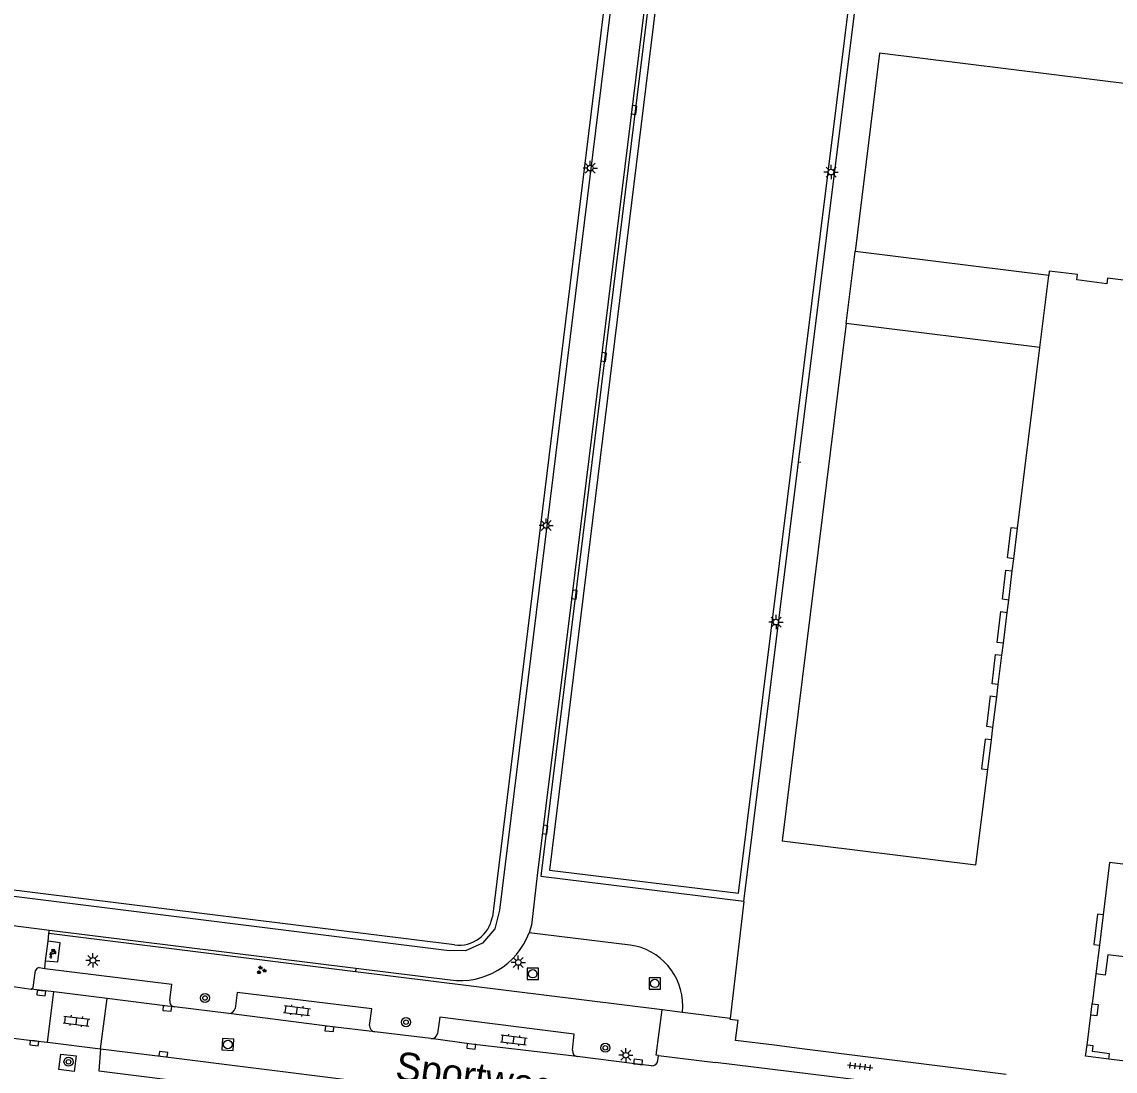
# Model space of a CAD drawing. Extents: x 131000 to 133014, y 396499 to 399001.
# Drawn here: x 132422.3 to 132518.7, y 397063.2 to 397155.8 of the extents above; entities that cross this region are included whole.
import ezdxf

# ---------------------------------------------------------------- set-up
doc = ezdxf.new("R2010")
doc.units = 0
for name, color, linetype in [('gg-afsc-hekwerk', 7, 'Continuous'), ('gg-anno-openbare ruimte label', 7, 'Continuous'), ('gg-bbg-hoofdgebouw', 7, 'Continuous'), ('gg-bbg-onder overbouw', 7, 'Continuous'), ('gg-bbg-pand overbouw', 7, 'Continuous'), ('gg-bbg-pilaar onder overbouw', 7, 'Continuous'), ('gg-bbg-pilaar pand', 7, 'Continuous'), ('gg-knt-verharding', 7, 'Continuous'), ('gg-knt-verharding nz', 7, 'Continuous'), ('gt-grn-vlakafsluiter', 7, 'Continuous'), ('gt-symb-boom', 7, 'Continuous'), ('gt-symb-groenvak', 7, 'Continuous'), ('gt-symb-klinker verharding', 7, 'Continuous'), ('gt-symb-kolk', 7, 'Continuous'), ('gt-symb-lichtmast', 7, 'Continuous'), ('gt-symb-rioolschacht', 7, 'Continuous'), ('gt-symb-tegel verharding', 7, 'Continuous'), ('gt-symb-watertappunt', 7, 'Continuous')]:
    doc.layers.add(name, color=color, linetype=linetype)

# ---------------------------------------------------------------- blocks, each defined once
blk = doc.blocks.new('gt0-KOLK')
at = {"layer": 'gt-symb-kolk'}
blk.add_lwpolyline([(0, 0), (0.375, 0), (0.375, 0.4), (-0.375, 0.4), (-0.375, 0), (0, 0)], dxfattribs=at)
blk = doc.blocks.new('gt0-LMAST')
at = {"layer": 'gt-symb-lichtmast'}
for p, q in [((-0.182, 0.173), (-0.447, 0.438)), ((-0.005, 0.246), (-0.005, 0.621)), ((0.172, 0.173), (0.437, 0.438)), ((-0.255, -0.004), (-0.63, -0.004)), ((-0.182, -0.181), (-0.447, -0.446)), ((-0.005, -0.254), (-0.005, -0.629)), ((0.437, -0.446), (0.172, -0.181)), ((0.245, -0.004), (0.62, -0.004))]:
    blk.add_line(p, q, dxfattribs=at)
blk.add_circle((-0.005, -0.004), 0.25, dxfattribs=at)
blk = doc.blocks.new('gt0-KL1')
at = {"layer": 'gt-symb-klinker verharding'}
for p, q in [((-1.15, 0.3), (1.15, 0.3)), ((-1, -0.3), (-1, 0.3)), ((-0.5, 0.3), (-0.5, 0.45)), ((0, -0.3), (0, 0.3)), ((0.5, 0.3), (0.5, 0.45)), ((1, -0.3), (1, 0.3)), ((-1.15, -0.3), (1.15, -0.3)), ((-0.5, -0.45), (-0.5, -0.3)), ((0.5, -0.45), (0.5, -0.3))]:
    blk.add_line(p, q, dxfattribs=at)
blk = doc.blocks.new('gt0-BOOM')
at = {"layer": 'gt-symb-boom'}
for radius in [0.4, 0.2]:
    blk.add_circle((0, 0), radius, dxfattribs=at)
blk = doc.blocks.new('gt0-RS')
at = {"layer": 'gt-symb-rioolschacht'}
blk.add_lwpolyline([(-0.5, -0.5), (0.5, -0.5), (0.5, 0.5), (-0.5, 0.5)], close=True, dxfattribs=at)
blk.add_circle((0, 0), 0.375, dxfattribs=at)
blk = doc.blocks.new('gt0-TEG1')
at = {"layer": 'gt-symb-tegel verharding'}
for p, q in [((-1.125, 0), (1.125, 0)), ((-0.9, -0.25), (-0.9, 0.25)), ((-0.45, -0.25), (-0.45, 0.25)), ((0, -0.25), (0, 0.25)), ((0.45, -0.25), (0.45, 0.25)), ((0.9, -0.25), (0.9, 0.25))]:
    blk.add_line(p, q, dxfattribs=at)
blk = doc.blocks.new('gt0-GRVAK')
at = {"layer": 'gt-symb-groenvak'}
for p, q in [((-0.11, 0.189), (-0.228, 0.24)), ((-0.182, 0.153), (0.088, 0.153)), ((-0.091, 0.211), (-0.156, 0.322)), ((-0.047, 0.214), (-0.047, 0.393)), ((-0.004, 0.211), (0.061, 0.322)), ((0.015, 0.189), (0.133, 0.24)), ((0.262, -0.052), (0.197, 0.059)), ((0.305, -0.049), (0.305, 0.13)), ((0.349, -0.052), (0.414, 0.059)), ((-0.245, -0.228), (-0.363, -0.177)), ((-0.318, -0.264), (-0.047, -0.264)), ((-0.226, -0.206), (-0.291, -0.095)), ((-0.183, -0.203), (-0.183, -0.024)), ((-0.139, -0.206), (-0.074, -0.095)), ((-0.12, -0.228), (-0.002, -0.177)), ((0.243, -0.074), (0.125, -0.023)), ((0.17, -0.11), (0.441, -0.11)), ((0.368, -0.074), (0.486, -0.023))]:
    blk.add_line(p, q, dxfattribs=at)
blk = doc.blocks.new('gt0-WTP')
at = {"layer": 'gt-symb-watertappunt'}
for p, q in [((-0.141, 0.229), (-0.141, 0.214)), ((-0.141, 0.229), (-0.141, 0.214)), ((-0.125, 0.198), (-0.041, 0.207)), ((-0.125, 0.198), (-0.041, 0.207)), ((-0.042, 0.234), (-0.124, 0.243)), ((-0.042, 0.234), (-0.124, 0.243)), ((-0.024, 0.244), (-0.031, 0.238)), ((-0.024, 0.244), (-0.031, 0.238)), ((-0.019, 0.266), (-0.019, 0.256)), ((-0.019, 0.266), (-0.019, 0.256)), ((-0.017, 0.184), (-0.018, 0.164)), ((-0.017, 0.184), (-0.018, 0.164)), ((0.022, 0.164), (0.021, 0.183)), ((0.022, 0.164), (0.021, 0.183)), ((0.023, 0.256), (0.024, 0.267)), ((0.023, 0.256), (0.024, 0.267)), ((0.035, 0.238), (0.028, 0.245)), ((0.035, 0.238), (0.028, 0.245)), ((0.128, 0.243), (0.046, 0.233)), ((0.128, 0.243), (0.046, 0.233)), ((0.046, 0.206), (0.129, 0.198)), ((0.046, 0.206), (0.129, 0.198)), ((0.145, 0.213), (0.145, 0.228)), ((0.145, 0.213), (0.145, 0.228)), ((0.183, 0.079), (0.183, -0.086)), ((0.183, 0.079), (0.183, -0.086)), ((0.244, 0.089), (0.193, 0.089)), ((0.244, 0.089), (0.193, 0.089)), ((0.254, -0.086), (0.254, 0.079)), ((0.254, -0.086), (0.254, 0.079)), ((-0.251, -0.124), (-0.126, -0.124)), ((-0.251, -0.124), (-0.126, -0.124)), ((0.193, -0.096), (0.244, -0.096)), ((0.193, -0.096), (0.244, -0.096))]:
    blk.add_line(p, q, dxfattribs=at)
for points in [[(0.078, -0.063), (0.172, -0.063), (0.172, 0.059), (0.092, 0.059), (0.072, 0.074), (0.053, 0.089), (0.054, 0.111), (-0.048, 0.111), (-0.049, 0.089), (-0.09, 0.059)], [(0.078, -0.063), (0.172, -0.063), (0.172, 0.059), (0.092, 0.059), (0.072, 0.074), (0.053, 0.089), (0.054, 0.111), (-0.048, 0.111), (-0.049, 0.089), (-0.09, 0.059)], [(-0.028, 0.154), (-0.059, 0.154), (-0.059, 0.124), (0.064, 0.124), (0.064, 0.154), (0.032, 0.154)], [(-0.028, 0.154), (-0.059, 0.154), (-0.059, 0.124), (0.064, 0.124), (0.064, 0.154), (0.032, 0.154)], [(-0.03, 0.196), (-0.03, 0.194), (-0.027, 0.194)], [(-0.03, 0.196), (-0.03, 0.194), (-0.027, 0.194)], [(0.031, 0.193), (0.035, 0.193), (0.035, 0.196)], [(0.031, 0.193), (0.035, 0.193), (0.035, 0.196)], [(-0.121, -0.355), (-0.189, -0.203), (-0.267, -0.348)], [(-0.121, -0.355), (-0.189, -0.203), (-0.267, -0.348)]]:
    blk.add_lwpolyline(points, dxfattribs=at)
blk.add_lwpolyline([(-0.269, -0.13), (-0.109, -0.13), (-0.109, -0.16), (-0.269, -0.16)], close=True, dxfattribs=at)
blk.add_lwpolyline([(-0.269, -0.13), (-0.109, -0.13), (-0.109, -0.16), (-0.269, -0.16)], close=True, dxfattribs=at)
for centre, radius, start, end in [((-0.065, -0.125), 0.186, 97.63906, 179.52381), ((-0.065, -0.125), 0.186, 97.63906, 179.52381), ((-0.126, 0.228), 0.015, 83.50257, 178.15351), ((-0.126, 0.228), 0.015, 83.50257, 178.15351), ((-0.126, 0.213), 0.015, 178.15351, 275.57946), ((-0.126, 0.213), 0.015, 178.15351, 275.57946), ((-0.04, 0.249), 0.015, 263.50257, 310.25348), ((-0.04, 0.249), 0.015, 263.50257, 310.25348), ((-0.04, 0.197), 0.01, 358.80723, 95.57946), ((-0.04, 0.197), 0.01, 358.80723, 95.57946), ((-0.028, 0.164), 0.01, 270, 358.80723), ((-0.028, 0.164), 0.01, 270, 358.80723), ((-0.027, 0.184), 0.01, 358.80723, 88.80723), ((-0.027, 0.184), 0.01, 358.80723, 88.80723), ((-0.034, 0.255), 0.015, 313.74431, 2.48805), ((-0.034, 0.255), 0.015, 313.74431, 2.48805), ((0.002, 0.256), 0.0242, 27.67782, 154.22328), ((0.002, 0.256), 0.0242, 27.67782, 154.22328), ((0.031, 0.183), 0.01, 91.19277, 181.19277), ((0.031, 0.183), 0.01, 91.19277, 181.19277), ((0.032, 0.164), 0.01, 181.19277, 270), ((0.032, 0.164), 0.01, 181.19277, 270), ((0.038, 0.256), 0.015, 177.51195, 226.25569), ((0.038, 0.256), 0.015, 177.51195, 226.25569), ((0.046, 0.249), 0.0156, 223.37933, 270.13024), ((0.046, 0.249), 0.0156, 223.37933, 270.13024), ((0.045, 0.196), 0.01, 84.42054, 181.19277), ((0.045, 0.196), 0.01, 84.42054, 181.19277), ((0.13, 0.228), 0.015, 1.84649, 96.49743), ((0.13, 0.228), 0.015, 1.84649, 96.49743), ((0.13, 0.213), 0.015, 264.42054, 1.84649), ((0.13, 0.213), 0.015, 264.42054, 1.84649), ((0.193, 0.079), 0.01, 90, 180), ((0.193, 0.079), 0.01, 90, 180), ((0.244, 0.079), 0.01, 0, 90), ((0.244, 0.079), 0.01, 0, 90), ((-0.196, -0.388), 0.0814, 151.16535, 24.05764), ((-0.196, -0.388), 0.0814, 151.16535, 24.05764), ((-0.074, -0.114), 0.0533, 95.91372, 190.22525), ((-0.074, -0.114), 0.0533, 95.91372, 190.22525), ((0, 0), 0.1, 217.59763, 321.3207), ((0, 0), 0.1, 217.59763, 321.3207), ((0.193, -0.086), 0.01, 180, 270), ((0.193, -0.086), 0.01, 180, 270), ((0.244, -0.086), 0.01, 270, 360), ((0.244, -0.086), 0.01, 270, 360)]:
    blk.add_arc(centre, radius, start, end, dxfattribs=at)

msp = doc.modelspace()

# ---------------------------------------------------------------- linework, layer by layer
at = {"layer": 'gg-afsc-hekwerk'}
for p, q in [((132468.093, 397080.424), (132478.299, 397163.045)), ((132490.813, 397116.92), (132496.297, 397160.815)), ((132485.974, 397078.184), (132490.813, 397116.92)), ((132491.004, 397116.896), (132490.813, 397116.92)), ((132485.974, 397078.184), (132484.772, 397067.879)), ((132451.728, 397071.991), (132424.679, 397075.352)), ((132478.777, 397068.63), (132451.728, 397071.991)), ((132480.58, 397068.406), (132478.777, 397068.63)), ((132484.772, 397067.879), (132480.58, 397068.406))]:
    msp.add_line(p, q, dxfattribs=at)
for points in [[(132400.7, 397150.028), (132405.085, 397185.453), (132405.446, 397187.053), (132406.46, 397188.327), (132408.035, 397189.027), (132409.677, 397188.982), (132473.12, 397181.141), (132474.792, 397180.757), (132476.033, 397179.679), (132476.69, 397178.134), (132476.635, 397176.498), (132464.438, 397077.412), (132464.003, 397075.76), (132462.928, 397074.497), (132461.414, 397073.847), (132459.752, 397073.866), (132396.555, 397081.73), (132394.954, 397082.049), (132393.588, 397083.028), (132392.837, 397084.542), (132392.865, 397086.201), (132397.248, 397121.807)], [(132485.974, 397078.184), (132468.089, 397080.389), (132468.093, 397080.424)]]:
    msp.add_lwpolyline(points, dxfattribs=at)
at = {"layer": 'gg-bbg-hoofdgebouw'}
for p, q in [((132510.136, 397111.096), (132512.104, 397127.036)), ((132509.672, 397107.343), (132509.805, 397108.417)), ((132509.22, 397103.68), (132509.354, 397104.766)), ((132508.753, 397099.896), (132508.885, 397100.966)), ((132508.302, 397096.247), (132508.435, 397097.327)), ((132507.833, 397092.448), (132507.968, 397093.545)), ((132517.358, 397074.338), (132517.044, 397071.795))]:
    msp.add_line(p, q, dxfattribs=at)
for points in [[(132532.099, 397148.772), (132497.957, 397152.992), (132495.795, 397135.498)], [(132556.12, 397145.803), (132556.238, 397145.788), (132549.02, 397087.511), (132531.947, 397089.605), (132537.037, 397130.796), (132518.081, 397133.148), (132518.02, 397132.658), (132515.374, 397132.997), (132515.434, 397133.477), (132512.938, 397133.786), (132512.888, 397133.386)], [(132495.011, 397129.148), (132489.373, 397083.531), (132506.47, 397081.414), (132507.509, 397089.828)], [(132520.832, 397063.952), (132544.112, 397061.067), (132546.22, 397078.155), (132518.256, 397081.623), (132517.686, 397076.998)]]:
    msp.add_lwpolyline(points, dxfattribs=at)
at = {"layer": 'gg-bbg-onder overbouw'}
for p, q in [((132512.888, 397133.386), (132495.795, 397135.498)), ((132512.104, 397127.036), (132495.011, 397129.148)), ((132517.686, 397076.998), (132517.358, 397074.338))]:
    msp.add_line(p, q, dxfattribs=at)
for points in [[(132509.805, 397108.417), (132509.245, 397108.486), (132509.574, 397111.166), (132510.136, 397111.096)], [(132509.354, 397104.766), (132508.797, 397104.835), (132509.113, 397107.413), (132509.672, 397107.343)], [(132508.885, 397100.966), (132508.33, 397101.034), (132508.663, 397103.748), (132509.22, 397103.68)], [(132508.435, 397097.327), (132507.883, 397097.395), (132508.199, 397099.964), (132508.753, 397099.896)], [(132507.968, 397093.545), (132507.419, 397093.613), (132507.75, 397096.315), (132508.302, 397096.247)], [(132507.833, 397092.448), (132507.284, 397092.515), (132506.962, 397089.896), (132507.509, 397089.828)], [(132520.832, 397063.952), (132521.957, 397072.998), (132518.1, 397073.478), (132517.878, 397071.691), (132517.044, 397071.795)]]:
    msp.add_lwpolyline(points, dxfattribs=at)
at = {"layer": 'gg-bbg-pand overbouw'}
for p, q in [((132495.011, 397129.148), (132495.795, 397135.498)), ((132512.104, 397127.036), (132512.888, 397133.386)), ((132509.805, 397108.417), (132510.136, 397111.096)), ((132509.354, 397104.766), (132509.672, 397107.343)), ((132508.885, 397100.966), (132509.22, 397103.68)), ((132508.435, 397097.327), (132508.753, 397099.896)), ((132507.968, 397093.545), (132508.302, 397096.247)), ((132507.509, 397089.828), (132507.833, 397092.448)), ((132517.044, 397071.795), (132516.716, 397069.158)), ((132516.265, 397065.526), (132516.593, 397068.166)), ((132520.832, 397063.952), (132518.192, 397064.279))]:
    msp.add_line(p, q, dxfattribs=at)
msp.add_lwpolyline([(132517.686, 397076.998), (132517.189, 397077.059), (132516.862, 397074.399), (132517.358, 397074.338)], dxfattribs=at)
at = {"layer": 'gg-bbg-pilaar onder overbouw'}
for points in [[(132516.716, 397069.158), (132517.258, 397069.091), (132517.134, 397068.099), (132516.593, 397068.166)], [(132518.192, 397064.279), (132518.251, 397064.755), (132516.743, 397064.943), (132516.807, 397065.459), (132516.265, 397065.526)]]:
    msp.add_lwpolyline(points, dxfattribs=at)
at = {"layer": 'gg-bbg-pilaar pand'}
msp.add_line((132516.593, 397068.166), (132516.716, 397069.158), dxfattribs=at)
msp.add_lwpolyline([(132518.192, 397064.279), (132516.141, 397064.534), (132516.265, 397065.526)], dxfattribs=at)
at = {"layer": 'gg-knt-verharding'}
for p, q in [((132476.127, 397177.176), (132463.799, 397076.831)), ((132460.451, 397074.358), (132395.94, 397082.341)), ((132421.278, 397076.094), (132424.718, 397075.666)), ((132424.596, 397074.685), (132424.679, 397075.352)), ((132424.679, 397075.352), (132424.718, 397075.666)), ((132424.718, 397075.666), (132451.76, 397072.309)), ((132475.954, 397074.347), (132467.038, 397075.419)), ((132424.382, 397072.966), (132424.596, 397074.685)), ((132424.298, 397072.29), (132424.382, 397072.966)), ((132423.821, 397072.352), (132424.298, 397072.29)), ((132424.298, 397072.29), (132435.528, 397070.897)), ((132451.76, 397072.309), (132460.075, 397071.277)), ((132421.519, 397070.676), (132423.115, 397070.454)), ((132435.337, 397069.455), (132435.528, 397070.897)), ((132424.539, 397065.791), (132425.105, 397070.221)), ((132429.231, 397065.19), (132429.818, 397069.618)), ((132440.541, 397068.319), (132435.752, 397068.889)), ((132480.58, 397068.406), (132480.6, 397068.956)), ((132485.261, 397065.938), (132485.484, 397067.717)), ((132458.366, 397066.095), (132453.424, 397066.694)), ((132424.539, 397065.791), (132429.231, 397065.19)), ((132488.689, 397065.506), (132485.261, 397065.938)), ((132491.099, 397065.203), (132488.689, 397065.506)), ((132509.136, 397062.931), (132491.099, 397065.203)), ((132476.374, 397063.868), (132471.295, 397064.506)), ((132477.838, 397063.683), (132476.374, 397063.868)), ((132478.409, 397064.158), (132478.46, 397064.602)), ((132478.46, 397064.602), (132483.479, 397063.984))]:
    msp.add_line(p, q, dxfattribs=at)
for points in [[(132479.213, 397172.249), (132479.103, 397172.263), (132478.652, 397168.812), (132470.84, 397105.283), (132467.752, 397080.467), (132467.249, 397076.102), (132467.038, 397075.419)], [(132468.826, 397080.954), (132485.521, 397078.915), (132495.647, 397160.252), (132478.844, 397162.325), (132468.826, 397080.954)], [(132424.382, 397072.966), (132425.445, 397072.858), (132425.656, 397074.553), (132424.596, 397074.685)], [(132423.115, 397070.454), (132423.297, 397070.611), (132423.497, 397072.098)], [(132452.963, 397067.263), (132453.157, 397068.705), (132441.283, 397070.162), (132441.098, 397068.747)], [(132478.46, 397064.602), (132478.24, 397064.631), (132478.777, 397068.63)], [(132407.737, 397067.846), (132409.431, 397067.65), (132423.402, 397065.89), (132424.539, 397065.791)], [(132470.867, 397065.068), (132471.024, 397066.48), (132459.16, 397067.997), (132458.949, 397066.542)], [(132484.772, 397067.879), (132484.764, 397067.812), (132485.484, 397067.717)], [(132426.901, 397063.187), (132425.551, 397063.382), (132425.714, 397064.729), (132427.079, 397064.565), (132426.901, 397063.187)], [(132429.231, 397065.19), (132429.07, 397063.243), (132458.872, 397059.526)], [(132516.275, 397059.891), (132505.507, 397061.28), (132483.479, 397063.984)]]:
    msp.add_lwpolyline(points, dxfattribs=at)
for centre, radius, start, end in [((132460.846, 397077.326), 2.994, 262.41353, 350.48933), ((132460.991, 397077.661), 6.449, 261.8327, 339.66062), ((132475.212, 397069.01), 5.388, 359.42711, 82.08286), ((132423.831, 397072.006), 0.346, 91.63663, 164.55275), ((132435.81, 397069.367), 0.481, 169.40807, 263.09083), ((132440.594, 397068.827), 0.51, 264.04231, 351.03519), ((132453.49, 397067.219), 0.529, 175.1734, 262.85492), ((132458.42, 397066.629), 0.536, 264.25797, 350.69851), ((132471.381, 397065.015), 0.517, 174.15497, 260.42835), ((132477.874, 397064.22), 0.538, 266.14172, 353.37065)]:
    msp.add_arc(centre, radius, start, end, dxfattribs=at)
at = {"layer": 'gg-knt-verharding nz'}
for p, q in [((132425.105, 397070.221), (132423.115, 397070.454)), ((132429.818, 397069.618), (132425.105, 397070.221))]:
    msp.add_line(p, q, dxfattribs=at)
for points in [[(132435.752, 397068.889), (132435.134, 397068.948), (132429.818, 397069.618)], [(132453.424, 397066.694), (132449.446, 397067.148), (132440.541, 397068.319)], [(132471.295, 397064.506), (132461.958, 397065.604), (132458.366, 397066.095)], [(132429.231, 397065.19), (132434.741, 397064.527), (132459.597, 397061.414)]]:
    msp.add_lwpolyline(points, dxfattribs=at)
at = {"layer": 'gt-grn-vlakafsluiter'}
msp.add_line((132451.76, 397072.309), (132451.728, 397071.991), dxfattribs=at)

# ---------------------------------------------------------------- block references
at = {"layer": 'gt-symb-boom'}
for p in [(132438.448, 397069.675), (132456.183, 397067.543), (132473.765, 397065.285), (132426.402, 397064.049)]:
    msp.add_blockref('gt0-BOOM', p, dxfattribs=at)
at = {"layer": 'gt-symb-groenvak'}
msp.add_blockref('gt0-GRVAK', (132443.402, 397072.127), dxfattribs=at)
at = {"layer": 'gt-symb-klinker verharding'}
for p, rotation in [((132446.56, 397068.563), -7.125016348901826), ((132427.102, 397067.645), -7.125016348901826), ((132465.684, 397065.974), -7.12501634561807)]:
    msp.add_blockref('gt0-KL1', p, dxfattribs=dict(at, rotation=rotation))
at = {"layer": 'gt-symb-kolk'}
for p, rotation in [((132476.102, 397148.01), -97.01391414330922), ((132473.422, 397126.228), -97.02993216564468), ((132470.84, 397105.283), -97.10399515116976), ((132468.254, 397084.541), -97.03794076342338), ((132424.013, 397070.309), 175.41237434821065), ((132435.134, 397068.948), 174.54608111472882), ((132449.446, 397067.148), 173.5143396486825), ((132423.402, 397065.89), 172.81812146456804), ((132434.741, 397064.527), -6.833672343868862), ((132461.958, 397065.604), 173.28012011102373), ((132476.633, 397063.836), -7.181878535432)]:
    msp.add_blockref('gt0-KOLK', p, dxfattribs=dict(at, rotation=rotation))
at = {"layer": 'gt-symb-lichtmast'}
for p in [(132472.441, 397142.873), (132493.685, 397142.518), (132468.556, 397111.35), (132488.832, 397102.834), (132428.559, 397072.999), (132466.094, 397072.816), (132475.583, 397064.625)]:
    msp.add_blockref('gt0-LMAST', p, dxfattribs=at)
at = {"layer": 'gt-symb-rioolschacht'}
for p in [(132467.356, 397071.817), (132478.122, 397070.961)]:
    msp.add_blockref('gt0-RS', p, dxfattribs=at)
at = {"layer": 'gt-symb-rioolschacht', "rotation": 176.55950512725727}
msp.add_blockref('gt0-RS', (132440.453, 397065.575), dxfattribs=at)
at = {"layer": 'gt-symb-tegel verharding', "rotation": -6.833672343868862}
msp.add_blockref('gt0-TEG1', (132496.249, 397063.636), dxfattribs=at)
at = {"layer": 'gt-symb-watertappunt'}
msp.add_blockref('gt0-WTP', (132425.036, 397073.684), dxfattribs=at)

# ---------------------------------------------------------------- texts
at = {"layer": 'gg-anno-openbare ruimte label'}
msp.add_text('Sportweg', height=2.5, rotation=352.1, dxfattribs=at).set_placement((132455.149, 397062.508))

doc.saveas('drawing.dxf')
